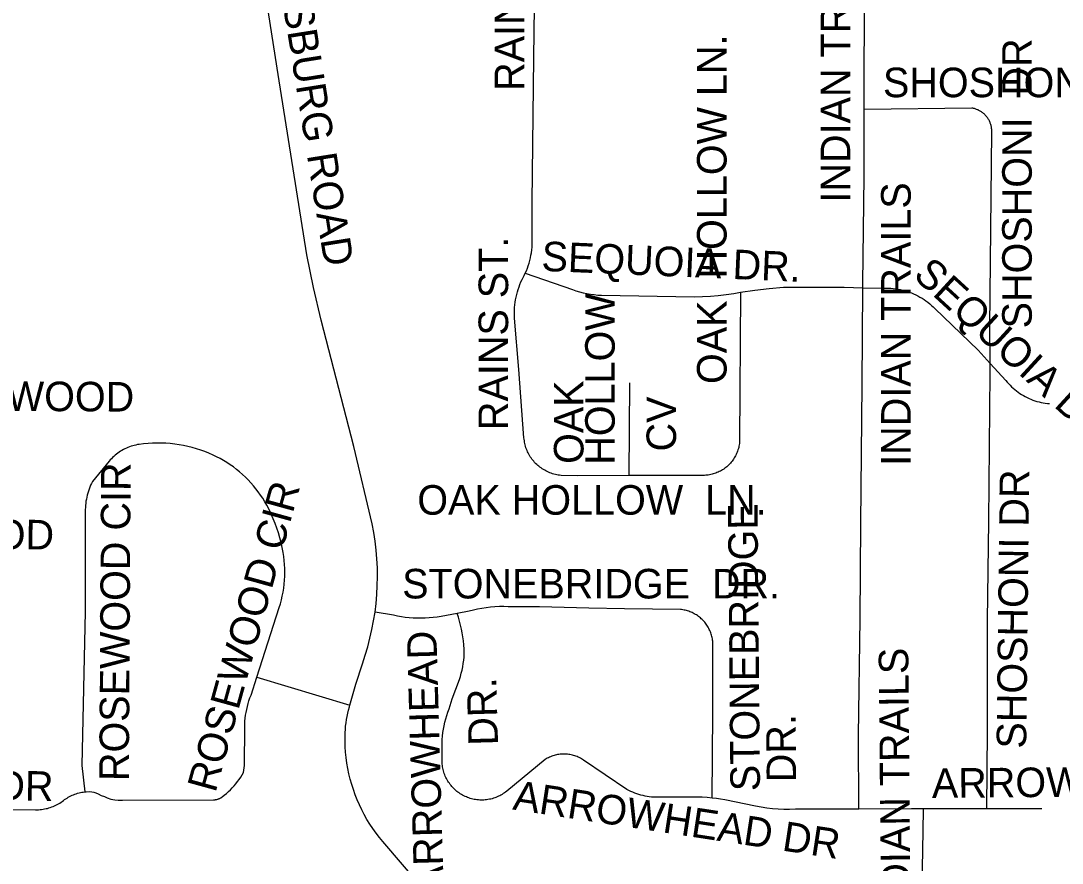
# Model space of a CAD drawing. Extents: x 1670563 to 1761545, y 515755 to 578944.
# Drawn here: x 1696373 to 1699015, y 541555 to 543690 of the extents above; entities that cross this region are included whole.
import ezdxf

# ---------------------------------------------------------------- set-up
doc = ezdxf.new("R2010")
doc.units = 0
doc.layers.add('STREETCL', color=7, linetype='Continuous')
doc.layers.add('STRNAMES', color=7, linetype='Continuous')

msp = doc.modelspace()

# ---------------------------------------------------------------- linework, layer by layer
at = {"layer": 'STREETCL'}
for points in [[(1697271.8, 542190.9), (1697274.5, 542213.3), (1697276.5, 542235.7), (1697277.7, 542258.3), (1697278.2, 542280.8), (1697277.9, 542303.4), (1697276.8, 542325.9), (1697274.9, 542348.4), (1697272.3, 542370.8), (1697268.9, 542393.1), (1697264.8, 542415.3), (1697217.8, 542611.5), (1697135.4, 542931.3), (1697115.5, 543014), (1697098.5, 543097.3), (1697026.2, 543554.5), (1696960.5, 543976.8), (1696952.7, 544022.5), (1696943.4, 544067.9), (1696932.7, 544113.1), (1696920.6, 544157.9)], [(1697653.1, 543050.5), (1697655.8, 543056.7), (1697658.3, 543063.1), (1697660.6, 543069.5), (1697662.6, 543076), (1697664.4, 543082.6), (1697666, 543089.2), (1697667.4, 543095.9), (1697668.5, 543102.6), (1697669.4, 543109.4), (1697670.1, 543116.2), (1697670.1, 543230.4), (1697674.9, 543596.7), (1697677.3, 543790.9), (1697677.3, 544153.9)], [(1698512.7, 543465.5), (1698513, 543574.9), (1698514.1, 543781.2), (1698518.7, 544152.4)], [(1698509.5, 543013.8), (1698509.5, 543024.6), (1698512.4, 543295.8), (1698512.7, 543465.5)], [(1698822.4, 543448.5), (1698821.1, 543450), (1698819.7, 543451.5), (1698818.3, 543453), (1698816.8, 543454.4), (1698815.3, 543455.7), (1698813.7, 543457), (1698812.1, 543458.2), (1698810.4, 543459.4), (1698808.7, 543460.5), (1698807, 543461.6), (1698805.3, 543462.6), (1698803.5, 543463.5), (1698801.6, 543464.4), (1698799.8, 543465.2), (1698797.9, 543466), (1698796, 543466.7), (1698794, 543467.3), (1698792.1, 543467.9), (1698790.1, 543468.4), (1698788.1, 543468.8), (1698786.1, 543469.2), (1698512.7, 543465.5)], [(1698831.9, 542822), (1698831.4, 542914.5), (1698834.9, 543243.8), (1698836.5, 543409.1), (1698836.5, 543411.2), (1698836.4, 543413.2), (1698836.2, 543415.2), (1698836, 543417.3), (1698835.7, 543419.3), (1698835.4, 543421.3), (1698835, 543423.3), (1698834.5, 543425.2), (1698833.9, 543427.2), (1698833.3, 543429.1), (1698832.6, 543431), (1698831.9, 543432.9), (1698831.1, 543434.8), (1698830.2, 543436.6), (1698829.3, 543438.4), (1698828.3, 543440.2), (1698827.2, 543441.9), (1698826.1, 543443.6), (1698824.9, 543445.3), (1698823.7, 543446.9), (1698822.4, 543448.5)], [(1697679.3, 542568.3), (1697676.8, 542570.9), (1697674.4, 542573.6), (1697672.1, 542576.4), (1697669.9, 542579.3), (1697667.8, 542582.2), (1697665.8, 542585.3), (1697663.9, 542588.4), (1697662.1, 542591.5), (1697660.4, 542594.7), (1697658.8, 542598), (1697657.4, 542601.3), (1697656, 542604.7), (1697654.8, 542608.1), (1697653.7, 542611.6), (1697652.7, 542615), (1697651.9, 542618.6), (1697651.2, 542622.1), (1697650.6, 542625.7), (1697650.1, 542629.3), (1697649.7, 542632.9), (1697636.5, 542806.1), (1697625.6, 542936.6), (1697625.3, 542943.3), (1697625.3, 542950), (1697625.5, 542956.8), (1697625.9, 542963.5), (1697626.5, 542970.1), (1697627.3, 542976.8), (1697628.4, 542983.4), (1697629.7, 542990), (1697631.2, 542996.5), (1697633, 543003), (1697634.9, 543009.4), (1697637.1, 543015.8), (1697639.5, 543022.1), (1697642.1, 543028.3), (1697644.8, 543034.4), (1697647.8, 543039.7), (1697650.5, 543045), (1697653.1, 543050.5)], [(1697653.1, 543050.5), (1697772.7, 543008.9), (1697781.6, 543006), (1697790.6, 543003.4), (1697799.7, 543001.1), (1697808.9, 542999.2), (1697818.1, 542997.5), (1697827.4, 542996.2), (1697836.8, 542995.2), (1697846.1, 542994.5), (1698082.5, 542990.8), (1698102.6, 542991.2), (1698122.6, 542992.3), (1698142.6, 542994), (1698162.6, 542996.3), (1698182.4, 542999.2), (1698199.3, 543002.1)], [(1698199.3, 543002.1), (1698196.7, 542625.1), (1698196.4, 542621.8), (1698196.1, 542618.6), (1698195.6, 542615.4), (1698195, 542612.2), (1698194.3, 542609), (1698193.5, 542605.8), (1698192.5, 542602.7), (1698191.5, 542599.6), (1698190.4, 542596.6), (1698189.1, 542593.6), (1698187.8, 542590.6), (1698186.3, 542587.7), (1698184.7, 542584.9), (1698183.1, 542582.1), (1698181.3, 542579.3), (1698179.5, 542576.6), (1698177.6, 542574), (1698175.5, 542571.5), (1698173.4, 542569), (1698171.2, 542566.6), (1698168.9, 542564.3)], [(1698199.3, 543002.1), (1698235.3, 543007.4), (1698271.4, 543011.7), (1698307.6, 543014.9), (1698462, 543014.9), (1698509.5, 543013.8)], [(1698498.7, 541691.9), (1698498.1, 541879.3), (1698502.7, 542173.3), (1698503.8, 542415.5), (1698507.8, 542768.1), (1698509.5, 543013.8)], [(1698509.5, 543013.8), (1698561.9, 543012.5), (1698567.9, 543012.7), (1698574, 543012.6), (1698580, 543012.3), (1698586, 543011.8), (1698591.9, 543011.1), (1698597.9, 543010.2), (1698603.8, 543009.1), (1698609.7, 543007.8), (1698615.5, 543006.2), (1698621.2, 543004.5), (1698626.9, 543002.6), (1698632.6, 543000.4), (1698638.1, 542998.1), (1698643.6, 542995.6), (1698649, 542992.9), (1698654.2, 542990), (1698659.4, 542986.9), (1698664.5, 542983.7), (1698669.4, 542980.3), (1698674.2, 542976.7), (1698678.9, 542972.9), (1698683.5, 542969), (1698687.9, 542964.9), (1698692.2, 542960.7), (1698801.4, 542855), (1698831.9, 542822)], [(1698823.7, 541692.3), (1698825.1, 541889.5), (1698825.7, 542169.8), (1698828.6, 542421.8), (1698831.4, 542706), (1698832, 542795.6), (1698831.9, 542822)], [(1698831.9, 542822), (1698871.9, 542778.7), (1698875.3, 542774.5), (1698878.9, 542770.5), (1698882.6, 542766.6), (1698886.4, 542762.8), (1698890.3, 542759.1), (1698894.4, 542755.6), (1698898.6, 542752.2), (1698902.9, 542749), (1698907.3, 542745.9), (1698911.8, 542743), (1698916.4, 542740.2), (1698921.1, 542737.6), (1698925.9, 542735.1), (1698930.8, 542732.9), (1698935.7, 542730.8), (1698940.7, 542728.8), (1698945.8, 542727.1), (1698951, 542725.5), (1698956.1, 542724.1), (1698961.4, 542722.8), (1698966.7, 542721.8), (1698972, 542720.9), (1698977.3, 542720.2), (1698982.7, 542719.8)], [(1697917.1, 542772.5), (1697915.7, 542537.2)], [(1696971.8, 542025.8), (1697028.9, 542202.7), (1697031.8, 542212.3), (1697034.4, 542222.1), (1697036.7, 542231.9), (1697038.6, 542241.8), (1697040.2, 542251.8), (1697041.4, 542261.8), (1697042.3, 542271.8), (1697042.9, 542281.9), (1697043.1, 542292), (1697042.9, 542302.1), (1697042.4, 542312.1), (1697041.6, 542322.2), (1697040.4, 542332.2), (1697038.9, 542342.2), (1697036.5, 542354.8), (1697033.7, 542367.3), (1697030.5, 542379.7), (1697026.9, 542391.9), (1697022.9, 542404.1), (1697018.5, 542416.1), (1697013.8, 542428), (1697008.6, 542439.7), (1697003, 542451.2), (1696997.1, 542462.5), (1696992.2, 542471.2), (1696987, 542479.7), (1696981.5, 542488), (1696975.7, 542496.1), (1696969.7, 542504.1), (1696963.4, 542511.8), (1696956.8, 542519.3), (1696950, 542526.5), (1696943, 542533.6), (1696935.7, 542540.4), (1696928.2, 542546.9), (1696920.5, 542553.2), (1696912.5, 542559.2), (1696904.4, 542565), (1696896.1, 542570.4), (1696887.6, 542575.6), (1696878.9, 542580.5), (1696870.1, 542585.1), (1696861.1, 542589.4), (1696850.7, 542593.9), (1696840.2, 542598.1), (1696829.6, 542601.9), (1696818.9, 542605.4), (1696808, 542608.5), (1696797.1, 542611.2), (1696786, 542613.6), (1696774.9, 542615.5), (1696763.8, 542617.2), (1696752.6, 542618.4), (1696741.3, 542619.2), (1696730, 542619.7), (1696718.7, 542619.8), (1696707.5, 542619.5), (1696696.2, 542618.9), (1696685, 542617.9), (1696673.8, 542616.4), (1696669.6, 542615.8), (1696665.4, 542614.9), (1696661.3, 542614), (1696657.2, 542612.9), (1696653.1, 542611.6), (1696649.1, 542610.2), (1696645.1, 542608.7), (1696641.2, 542607), (1696637.4, 542605.2), (1696633.6, 542603.2), (1696629.9, 542601.2), (1696626.2, 542599), (1696622.7, 542596.6), (1696619.2, 542594.2), (1696615.8, 542591.6), (1696612.5, 542588.9), (1696609.3, 542586.1), (1696606.2, 542583.2), (1696603.3, 542580.2), (1696600.4, 542577.1), (1696597.6, 542573.9), (1696555, 542522.2), (1696552.6, 542517.5), (1696550.4, 542512.7), (1696548.4, 542507.9), (1696546.5, 542502.9), (1696544.8, 542497.9), (1696543.2, 542492.9), (1696541.8, 542487.8), (1696540.6, 542482.7), (1696539.6, 542477.5), (1696538.7, 542472.3), (1696538, 542467.1), (1696537.4, 542461.9), (1696537.1, 542456.6), (1696536.9, 542451.4), (1696536.8, 542446.1), (1696536.8, 542192.4), (1696527.8, 541801.9), (1696535.4, 541735.3)], [(1697915.7, 542537.2), (1697785, 542536.7), (1697743.6, 542537.9), (1697740, 542538.3), (1697736.4, 542538.8), (1697732.8, 542539.5), (1697729.3, 542540.2), (1697725.8, 542541.1), (1697722.3, 542542.2), (1697718.8, 542543.3), (1697715.4, 542544.6), (1697712.1, 542545.9), (1697708.8, 542547.4), (1697705.5, 542549), (1697702.3, 542550.8), (1697699.2, 542552.6), (1697696.1, 542554.5), (1697693.2, 542556.6), (1697690.2, 542558.7), (1697687.4, 542561), (1697684.6, 542563.3), (1697681.9, 542565.8), (1697679.3, 542568.3)], [(1698168.9, 542564.3), (1698166.6, 542562.1), (1698164.1, 542559.9), (1698161.6, 542557.9), (1698159, 542555.9), (1698156.3, 542554), (1698153.6, 542552.2), (1698150.8, 542550.5), (1698148, 542548.9), (1698145.1, 542547.5), (1698142.2, 542546.1), (1698139.2, 542544.8), (1698136.2, 542543.6), (1698133.1, 542542.5), (1698130, 542541.6), (1698126.8, 542540.7), (1698123.7, 542540), (1698120.5, 542539.3), (1698117.3, 542538.8), (1698114, 542538.4), (1698110.8, 542538.1), (1698107.6, 542537.9), (1697915.7, 542537.2)], [(1697208.3, 541955.3), (1697223.2, 542008.1), (1697239.8, 542060.4), (1697246.9, 542081.7), (1697253.4, 542103.1), (1697259.1, 542124.8), (1697264.1, 542146.7), (1697268.3, 542168.7), (1697271.8, 542190.9)], [(1697480, 542187.7), (1697439.4, 542180.3), (1697429.4, 542178.7), (1697419.3, 542177.4), (1697409.3, 542176.4), (1697399.1, 542175.8), (1697389, 542175.6), (1697378.9, 542175.6), (1697368.8, 542176.1), (1697358.7, 542176.8), (1697348.6, 542177.9), (1697338.6, 542179.3), (1697328.6, 542181.1), (1697318.7, 542183.2), (1697271.8, 542190.9)], [(1698127, 541719.8), (1698114.5, 541721), (1698101.9, 541721.8), (1698089.3, 541722.2), (1698076.7, 541722.3), (1697989.3, 541721.6), (1697983.9, 541721.6), (1697978.4, 541721.8), (1697973, 541722.3), (1697967.6, 541722.9), (1697962.2, 541723.6), (1697956.9, 541724.6), (1697951.6, 541725.8), (1697946.3, 541727.1), (1697941.1, 541728.6), (1697935.9, 541730.3), (1697930.8, 541732.1), (1697925.7, 541734.2), (1697920.7, 541736.4), (1697915.9, 541738.8), (1697911, 541741.3), (1697800.8, 541816), (1697798.2, 541817.7), (1697795.5, 541819.3), (1697792.8, 541820.8), (1697790, 541822.2), (1697787.2, 541823.6), (1697784.3, 541824.8), (1697781.3, 541825.9), (1697778.4, 541826.9), (1697775.4, 541827.8), (1697772.4, 541828.6), (1697769.3, 541829.3), (1697766.3, 541829.9), (1697763.2, 541830.4), (1697760.1, 541830.7), (1697756.9, 541831), (1697753.8, 541831.2), (1697750.7, 541831.2), (1697747.6, 541831.1), (1697744.4, 541831), (1697741.3, 541830.7), (1697738.2, 541830.3), (1697735.1, 541829.8), (1697732.1, 541829.2), (1697729, 541828.5), (1697726, 541827.7), (1697723, 541826.7), (1697720.1, 541825.7), (1697717.2, 541824.6), (1697714.3, 541823.3), (1697711.5, 541822), (1697708.7, 541820.6), (1697705.9, 541819.1), (1697703.3, 541817.4), (1697605.8, 541737.1), (1697603.1, 541734.9), (1697600.2, 541732.9), (1697597.3, 541730.9), (1697594.4, 541729), (1697591.3, 541727.3), (1697588.2, 541725.6), (1697585.1, 541724.1), (1697581.9, 541722.6), (1697578.7, 541721.3), (1697575.4, 541720.1), (1697572, 541719), (1697568.7, 541718.1), (1697565.3, 541717.2), (1697561.9, 541716.5), (1697558.4, 541715.8), (1697554.9, 541715.3), (1697551.5, 541715), (1697548, 541714.7), (1697544.5, 541714.6), (1697541, 541714.6), (1697537.5, 541714.7), (1697534, 541714.9), (1697530.5, 541715.3), (1697527, 541715.7), (1697523.6, 541716.3), (1697520.1, 541717.1), (1697516.7, 541717.9), (1697513.4, 541718.9), (1697510, 541719.9), (1697506.7, 541721.1), (1697503.5, 541722.4), (1697500.3, 541723.8), (1697497.1, 541725.4), (1697494, 541727), (1697491, 541728.7), (1697488, 541730.6), (1697485.1, 541732.5), (1697482.3, 541734.6), (1697479.5, 541736.7), (1697476.8, 541739), (1697474.2, 541741.3), (1697471.7, 541743.7), (1697469.2, 541746.2), (1697466.9, 541748.8), (1697464.6, 541751.5), (1697462.5, 541754.3), (1697460.4, 541757.1), (1697458.4, 541760), (1697456.5, 541762.9), (1697454.8, 541766), (1697453.1, 541769.1), (1697451.6, 541772.2), (1697450.1, 541775.4), (1697448.8, 541778.6), (1697447.6, 541781.9), (1697446.5, 541785.3), (1697445.5, 541788.6), (1697444.7, 541792), (1697443.9, 541795.4), (1697443.3, 541798.9), (1697442.8, 541802.4), (1697442.4, 541805.8), (1697442.2, 541809.3), (1697442, 541812.8), (1697442, 541816.3), (1697442.1, 541819.8), (1697442.1, 541867.8), (1697443, 541876.7), (1697444.1, 541885.5), (1697445.5, 541894.4), (1697447.2, 541903.1), (1697449.1, 541911.9), (1697451.4, 541920.5), (1697453.9, 541929.1), (1697456.7, 541937.6), (1697459.8, 541946), (1697467.8, 541970.9), (1697476.5, 541995.6), (1697485.9, 542020.1), (1697488.4, 542028), (1697490.6, 542036.1), (1697492.6, 542044.2), (1697494.3, 542052.4), (1697495.8, 542060.6), (1697497, 542068.9), (1697497.9, 542077.1), (1697497.9, 542087.4), (1697497.6, 542097.6), (1697497, 542107.8), (1697496, 542118), (1697494.7, 542128.2), (1697493.1, 542138.3), (1697491.1, 542148.3), (1697488.8, 542158.3), (1697486.2, 542168.2), (1697483.2, 542178), (1697480, 542187.7)], [(1698101.8, 542172.3), (1698099.5, 542174.4), (1698097.2, 542176.5), (1698094.8, 542178.5), (1698092.3, 542180.4), (1698089.8, 542182.2), (1698087.2, 542183.9), (1698084.5, 542185.5), (1698081.8, 542187.1), (1698079.1, 542188.5), (1698076.3, 542189.8), (1698073.4, 542191.1), (1698070.5, 542192.3), (1698067.6, 542193.3), (1698064.6, 542194.3), (1698061.6, 542195.1), (1698058.6, 542195.9), (1698055.6, 542196.5), (1698052.5, 542197), (1698049.4, 542197.5), (1698046.3, 542197.8), (1697904.7, 542199.6), (1697814.1, 542200.8), (1697688.8, 542204.3), (1697609.4, 542204.9), (1697598.3, 542205.1), (1697587.2, 542205), (1697576.1, 542204.5), (1697565, 542203.6), (1697554, 542202.2), (1697543, 542200.6), (1697532.1, 542198.5), (1697521.3, 542196), (1697510.5, 542193.2), (1697480, 542187.7)], [(1698127, 541719.8), (1698128.4, 541934.9), (1698128.4, 542117.4), (1698128, 542120.4), (1698127.5, 542123.5), (1698126.9, 542126.6), (1698126.2, 542129.6), (1698125.4, 542132.6), (1698124.5, 542135.6), (1698123.5, 542138.5), (1698122.4, 542141.4), (1698121.2, 542144.3), (1698119.8, 542147.1), (1698118.4, 542149.9), (1698116.9, 542152.6), (1698115.3, 542155.3), (1698113.7, 542157.9), (1698111.9, 542160.5), (1698110, 542163), (1698108.1, 542165.4), (1698106.1, 542167.8), (1698104, 542170.1), (1698101.8, 542172.3)], [(1696535.4, 541735.3), (1696539.1, 541735.7), (1696546.4, 541736), (1696553.9, 541735.5), (1696559, 541734.4), (1696564, 541732.6), (1696569.5, 541730.2), (1696577.6, 541726), (1696585.3, 541723.2), (1696592.8, 541719.9), (1696601.8, 541716.8), (1696611.7, 541715.2), (1696620.5, 541713.9), (1696631, 541714.1), (1696862.5, 541715.4), (1696863.7, 541715.4), (1696864.9, 541715.4), (1696866.1, 541715.5), (1696867.4, 541715.7), (1696868.6, 541715.9), (1696869.8, 541716.1), (1696871, 541716.3), (1696872.2, 541716.7), (1696873.4, 541717), (1696874.5, 541717.4), (1696875.7, 541717.8), (1696876.8, 541718.3), (1696877.9, 541718.8), (1696879, 541719.3), (1696880.1, 541719.9), (1696881.2, 541720.5), (1696882.2, 541721.2), (1696883.2, 541721.9), (1696884.2, 541722.6), (1696889.6, 541726.9), (1696894.9, 541731.3), (1696900, 541735.9), (1696905, 541740.7), (1696909.8, 541745.6), (1696914.5, 541750.7), (1696918.9, 541756), (1696923.3, 541761.4), (1696927.4, 541766.9), (1696931.3, 541772.5), (1696935.1, 541778.3), (1696938.6, 541784.2), (1696939.1, 541790.3), (1696939.7, 541796.3), (1696940.4, 541802.4), (1696941.3, 541899.3), (1696941.5, 541906.9), (1696942, 541914.4), (1696942.7, 541922), (1696943.7, 541929.5), (1696944.9, 541937), (1696946.3, 541944.4), (1696948, 541951.8), (1696950, 541959.1), (1696952.1, 541966.4), (1696954.6, 541973.6), (1696957.3, 541980.7), (1696971.8, 542025.8)], [(1696971.8, 542025.8), (1697208.3, 541955.3)], [(1697446.4, 541428.7), (1697291.6, 541609.1), (1697282.8, 541619.9), (1697274.4, 541630.9), (1697266.4, 541642.2), (1697258.8, 541653.8), (1697251.5, 541665.6), (1697244.7, 541677.7), (1697238.3, 541689.9), (1697232.4, 541702.5), (1697226.8, 541715.2), (1697221.7, 541728), (1697217.1, 541741.1), (1697212.9, 541754.3), (1697209.1, 541767.6), (1697205.8, 541781.1), (1697203, 541794.7), (1697200.6, 541808.3), (1697198.7, 541822.1), (1697197.3, 541835.8), (1697196.4, 541849.7), (1697195.9, 541863.5), (1697195.9, 541877.4), (1697196.1, 541885.7), (1697196.6, 541893.9), (1697197.3, 541902.2), (1697198.3, 541910.4), (1697199.5, 541918.6), (1697201, 541926.8), (1697202.8, 541934.9), (1697204.8, 541942.9), (1697207.1, 541950.9), (1697208.3, 541955.3)], [(1696199.8, 541692.7), (1696410.9, 541690), (1696414.7, 541690), (1696418.5, 541690.2), (1696422.3, 541690.4), (1696426.1, 541690.8), (1696429.8, 541691.3), (1696433.6, 541692), (1696437.3, 541692.8), (1696441, 541693.6), (1696444.6, 541694.7), (1696448.2, 541695.8), (1696451.8, 541697.1), (1696455.4, 541698.4), (1696458.9, 541699.9), (1696462.3, 541701.6), (1696465.7, 541703.3), (1696469, 541705.1), (1696472.3, 541707.1), (1696475.5, 541709.1), (1696478.6, 541711.3), (1696481.6, 541713.6), (1696484.6, 541715.7), (1696487.6, 541717.8), (1696490.7, 541719.8), (1696493.8, 541721.7), (1696497.1, 541723.5), (1696500.3, 541725.1), (1696503.7, 541726.7), (1696507, 541728.1), (1696510.5, 541729.4), (1696513.9, 541730.6), (1696517.4, 541731.7), (1696521, 541732.7), (1696524.6, 541733.5), (1696528.2, 541734.2), (1696531.8, 541734.8), (1696535.4, 541735.3)], [(1698498.7, 541691.9), (1698338.2, 541691.1), (1698323.6, 541690.7), (1698309, 541690.8), (1698294.4, 541691.4), (1698279.9, 541692.5), (1698265.4, 541694.1), (1698251, 541696.2), (1698236.6, 541698.8), (1698158.9, 541715.2), (1698148.3, 541717), (1698137.7, 541718.5), (1698127, 541719.8)], [(1698662.9, 541692.6), (1698632.9, 541692.7), (1698498.7, 541691.9)], [(1698657.5, 541354), (1698662.1, 541635.9), (1698662.9, 541692.6)], [(1698823.7, 541692.3), (1698662.9, 541692.6)], [(1698962.9, 541692), (1698823.7, 541692.3)]]:
    msp.add_lwpolyline(points, dxfattribs=at)

# ---------------------------------------------------------------- texts
at = {"layer": 'STRNAMES'}
for s, rotation, p in [('HARRISBURG ROAD', 279.058, (1696989.3, 544038.5)), ('RAINS ST.', 90, (1697650.3, 543512.9)), ('INDIAN TRAILS', 90, (1698477.2, 543229.7)), ('OAK  HOLLOW LN.', 90, (1698163.6, 542769.6)), ('SHOSHONI  DR', 90, (1698937.7, 542910.6)), ('INDIAN TRAILS', 90, (1698630.6, 542562.1)), ('RAINS ST.', 90, (1697609.5, 542652.7)), ('SEQUOIA DR.', 357.5654, (1697693.2, 543056.6)), ('SEQUOIA DR.', 317.4932, (1698634.1, 543041.5)), ('HOLLOW', 90, (1697879.9, 542564.8)), ('WILDWOOD', 359.65, (1696087, 542703)), ('OAK ', 90, (1697800.6, 542567)), ('CV', 90, (1698035.5, 542598.5)), ('ROSEWOOD CIR', 89.6626, (1696647.4, 541762.5)), ('SHOSHONI DR', 89.3476, (1698923.5, 541844.7)), ('ROSEWOOD CIR', 74.5439, (1696867, 541731.1)), ('STONEBRIDGE', 90.5, (1698248.4, 541737.4)), ('LEAWOOD', 359.65, (1695944.9, 542353)), ('ARROWHEAD', 91.645, (1697446.4, 541482.2)), ('INDIAN TRAILS', 90.5, (1698630.7, 541382.3)), (' DR.', 91.645, (1697584.9, 541825.7)), (' DR.', 90.5, (1698340.3, 541732.3)), ('HARVESTER DR', 358.9105, (1695670, 541727)), ('ARROWHEAD DR.', 0.5, (1698684.6, 541719.8)), ('ARROWHEAD DR', 351.3394, (1697619.1, 541690.9))]:
    msp.add_text(s, height=75, rotation=rotation, dxfattribs=at).set_placement(p)
for s, p in [('SHOSHONI DR', (1698560.3, 543496.8)), ('OAK HOLLOW  LN.', (1697379.1, 542438.2)), ('STONEBRIDGE  DR.', (1697340.8, 542225.8))]:
    msp.add_text(s, height=75, dxfattribs=at).set_placement(p)

doc.saveas('drawing.dxf')
